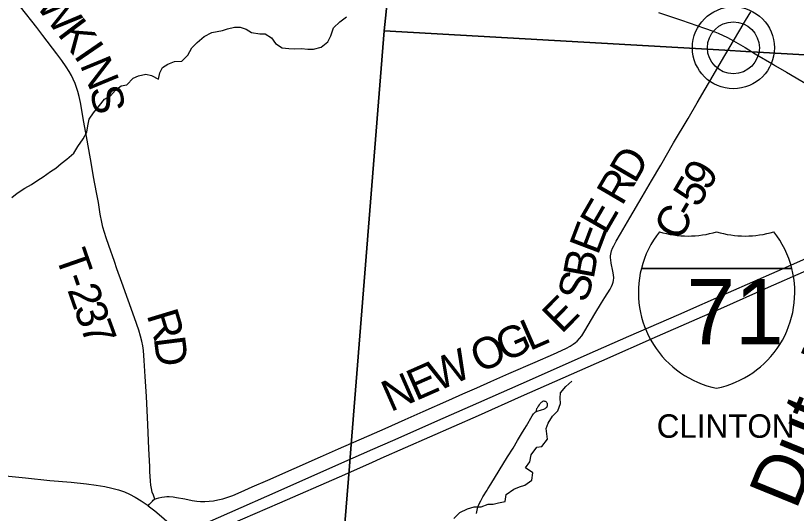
# Model space of a CAD drawing. Extents: x 1442749 to 1756758, y 235267 to 677782.
# Drawn here: x 1573169 to 1580655, y 550184 to 554957 of the extents above; entities that cross this region are included whole.
import ezdxf

# ---------------------------------------------------------------- set-up
doc = ezdxf.new("R2010")
doc.units = 0
for name, color, linetype in [('GM_X_Airport_Text_Class_2', 7, 'Continuous'), ('GM_X_County_Road', 7, 'Continuous'), ('GM_X_County_Road_Text', 7, 'Continuous'), ('GM_X_Interstate_Location', 7, 'Continuous'), ('GM_X_Interstate_Route', 7, 'Continuous'), ('GM_X_Interstate_Shield', 7, 'Continuous'), ('GM_X_Minor_River', 7, 'Continuous'), ('GM_X_Minor_River_Text', 7, 'Continuous'), ('GM_X_Township', 7, 'Continuous'), ('GM_X_Township_Road', 7, 'Continuous'), ('GM_X_Township_Road_Text', 7, 'Continuous'), ('GM_X_Unincorporated', 7, 'Continuous'), ('GM_X_Unincorporated_Location', 7, 'Continuous')]:
    doc.layers.add(name, color=color, linetype=linetype)

msp = doc.modelspace()

# ---------------------------------------------------------------- linework, layer by layer
at = {"layer": 'GM_X_County_Road'}
for points in [[(1579333.2, 554988.5), (1579553.9, 554913.9), (1579773.9, 554837.5), (1579857.5, 554807.7), (1579906.3, 554787.9), (1579993, 554748.3), (1580053.3, 554716.1)], [(1579937, 554519.1), (1580053.3, 554716.1)], [(1580053.3, 554716.1), (1580162.2, 554651.2), (1580260, 554591), (1580435.4, 554488.1), (1580455.2, 554476.2)], [(1576608.6, 550954.9), (1576711.1, 550999.1), (1576902.6, 551085.2), (1577076.8, 551161.6), (1577323.4, 551269.3), (1577458, 551329.6), (1577590, 551388.3), (1577725.1, 551447.7), (1577899.3, 551524.3), (1578148.7, 551633.4), (1578326, 551711), (1578403.8, 551745.9), (1578451, 551768.4), (1578485.6, 551786.7), (1578515.7, 551805.8), (1578536.3, 551821.4), (1578553.3, 551836.2), (1578575.5, 551859.7), (1578596.9, 551888), (1578626.3, 551934.9), (1578658.1, 551988.5), (1578723.3, 552098.8), (1578786.8, 552202.3), (1578819.4, 552255.4), (1578867.7, 552333.4), (1578881.7, 552359), (1578892.1, 552382.6), (1578897.7, 552400.8), (1578901.1, 552416.3), (1578903, 552441.8), (1578901.2, 552470.5), (1578895.2, 552505.6), (1578879, 552582.9), (1578875, 552614.6), (1578873.3, 552635.8), (1578873.4, 552652.9), (1578875.1, 552669.2), (1578878.7, 552685.8), (1578882.5, 552701.9), (1578892.1, 552726.8), (1578903.2, 552750.9), (1578926.9, 552794.5), (1578968.6, 552865.3), (1579058.8, 553017.7), (1579176, 553218.9), (1579264.8, 553372.2), (1579355, 553524.6), (1579477.3, 553738.1), (1579616.5, 553972.1), (1579704.9, 554121.8), (1579856.5, 554382.8), (1579937, 554519.1)], [(1580455.2, 554476.2), (1580558.9, 554413.6), (1580706.1, 554327.2), (1580860.8, 554234.6), (1580978.8, 554163.5), (1581299.2, 553970.7), (1581462.9, 553873.9), (1581578.4, 553805.2), (1581863.8, 553636.8), (1582174.9, 553453.8), (1582358.3, 553344.4), (1582472.4, 553276.4), (1582512.9, 553252.2), (1582727.2, 553124.8), (1582938.6, 552998.9), (1583077.8, 552918.3), (1583193.6, 552856.5), (1583361, 552772.1)], [(1574502.6, 550319.6), (1574520.9, 550327.4), (1574543.4, 550334.1), (1574572.5, 550340.7), (1574595.6, 550344.1), (1574618.9, 550345.5), (1574642.2, 550345.2), (1574678.5, 550342.2), (1574711.3, 550337.8), (1574792, 550322.3), (1574862.8, 550308.8), (1574907.9, 550302.2), (1574940.3, 550299.6), (1574982.5, 550299.2), (1575024.9, 550301.2), (1575067, 550305.5), (1575108.6, 550313), (1575156.1, 550324.8), (1575202.8, 550339.2), (1575251.9, 550357.1), (1575330.4, 550390.1), (1575438.4, 550437.8), (1575588.5, 550503.8), (1576093, 550725.7), (1576263.5, 550802.5), (1576608.6, 550954.9)], [(1572043.6, 550660.4), (1572053.3, 550656.6), (1572085.2, 550647.5), (1572124.3, 550640.1), (1572189.8, 550632.9), (1572340, 550618.8), (1572581.5, 550594.2), (1572712, 550581.1), (1572910.8, 550558.7), (1573263.5, 550524.1), (1573498.5, 550500.2), (1573701.3, 550482.5), (1573848.5, 550468.6), (1573942.8, 550456.3), (1574023.3, 550442.2), (1574090.1, 550427.1), (1574156.2, 550408.5), (1574211.7, 550389.5), (1574259.7, 550369.2), (1574314.4, 550340.2), (1574372.8, 550304.3), (1574429.3, 550265.3), (1574441.2, 550256.3)], [(1574441.2, 550256.3), (1574453.7, 550271.2), (1574471.3, 550292.1), (1574480, 550302.8), (1574489.4, 550311.6), (1574502.1, 550319.4), (1574502.6, 550319.6)], [(1574441.2, 550256.3), (1574502.2, 550209.9), (1574567.9, 550155.8), (1574695.8, 550043.1), (1574759.4, 549987.7), (1574809.6, 549944), (1574847.1, 549910.9), (1574935, 549833.3), (1575046.2, 549736.2), (1575090.4, 549697.3), (1575151.4, 549638.1), (1575212.9, 549574.7), (1575262.8, 549518.4), (1575337.3, 549427.1), (1575402.4, 549340.8), (1575578, 549111.5), (1575659.2, 549008.3), (1575759.9, 548878.9), (1575955.4, 548627.7), (1576011.4, 548558.9), (1576049.7, 548517.8), (1576087.9, 548481.4), (1576151.8, 548429.6), (1576376.7, 548256.8)]]:
    msp.add_lwpolyline(points, dxfattribs=at)
at = {"layer": 'GM_X_Interstate_Route'}
for points in [[(1573012.4, 549239.2), (1573782.4, 549557.8), (1574112.7, 549703.3), (1574593.3, 549914.3), (1574759.4, 549987.7), (1575685.7, 550396.8), (1576297.3, 550668.7), (1576594.5, 550798.9), (1576787.1, 550883.2), (1577266.8, 551096.4), (1577609.1, 551246.9), (1578125.4, 551474.8), (1578647.2, 551706.1), (1579049.6, 551883.2), (1579527.3, 552092.7), (1580004.7, 552302.7), (1580470, 552508.1), (1581295.4, 552872.2)], [(1568251.7, 547142.1), (1568944.4, 547433), (1569527, 547672.4), (1570820.2, 548211.2), (1571223.2, 548378.4), (1571357.2, 548433.9), (1571414.1, 548457.5), (1571868.9, 548645.7), (1572384.2, 548858.8), (1573977, 549522.9), (1574847.1, 549910.9), (1575112.4, 550029.8), (1575702.2, 550285.9), (1576273.2, 550535.9), (1576582.9, 550673), (1576675, 550714.2), (1577606.3, 551123), (1578019.7, 551307.6), (1578737.1, 551623.9), (1578788.2, 551645.9), (1579321.8, 551883.6), (1579928.9, 552149.4), (1580387.8, 552352.6), (1581057.3, 552647.7)]]:
    msp.add_lwpolyline(points, dxfattribs=at)
at = {"layer": 'GM_X_Interstate_Shield'}
for p, q in [((1579168.2, 552532.9), (1580611, 552532.9)), ((1580611, 552532.9), (1579168.2, 552532.9)), ((1580611, 552532.9), (1579168.2, 552532.9))]:
    msp.add_line(p, q, dxfattribs=at)
for centre, start, end in [((1580077.1, 552303.1), 141.66896, 165.80665), ((1579615.7, 553781.1), 253.00908, 286.99093), ((1580163.6, 553781.1), 253.00908, 286.99093), ((1579702.1, 552303.1), 14.19335, 38.33104), ((1580077.1, 552303.1), 165.80665, 258.46304), ((1579702.1, 552303.1), 281.53696, 14.19335)]:
    msp.add_arc(centre, 937.5, start, end, dxfattribs=at)
at = {"layer": 'GM_X_Minor_River'}
for points in [[(1573815.4, 553776.2), (1573852.8, 553839.7), (1573862, 553901.6), (1573873.3, 553965.5), (1573914.6, 554024.9), (1573974.1, 554095.9), (1574021.4, 554155.1), (1574080.2, 554188), (1574125.4, 554243.2), (1574182.4, 554284.2), (1574234.7, 554293.2), (1574296.1, 554356.1), (1574348.6, 554379.1), (1574417.1, 554395.8), (1574471, 554382.7), (1574538.5, 554349.3), (1574551.7, 554407.2), (1574576.7, 554458.8), (1574627.5, 554491.9), (1574692.2, 554518.7), (1574762.4, 554521.3), (1574819.7, 554578.3), (1574857.2, 554647.7), (1574908.3, 554698.8), (1574977.6, 554755.6), (1575050.6, 554796.2), (1575151.1, 554814.3), (1575201.6, 554831.3), (1575266, 554846.1), (1575322.1, 554844.9), (1575377.9, 554827.8), (1575431.4, 554796.7), (1575509.3, 554781.1), (1575561.5, 554782), (1575622.9, 554744.7), (1575661.9, 554689.8), (1575723.2, 554648.5), (1575789.2, 554641.2), (1575843.3, 554640.1), (1575911.5, 554640.8), (1575969.5, 554635.6), (1576025.6, 554636.5), (1576098.1, 554653.1), (1576163.3, 554705.9), (1576192.5, 554763.5), (1576216.1, 554839.2), (1576277.4, 554896.1), (1576342.5, 554944.9)], [(1573132.6, 553212.4), (1573183.6, 553255.5), (1573258.7, 553302.1), (1573321.6, 553339), (1573382.5, 553377.8), (1573433.3, 553412.9), (1573504.4, 553461.6), (1573555.2, 553494.7), (1573606.2, 553537.8), (1573661.2, 553580.8), (1573728.5, 553637.6), (1573765.8, 553701), (1573815.4, 553776.2)], [(1577371.4, 550134.7), (1577428.7, 550193.7), (1577501.5, 550228.3), (1577566, 550247.1), (1577632.2, 550247.8), (1577698.8, 550272.5), (1577749, 550273.5), (1577799.4, 550286.6), (1577863.8, 550299.3), (1577873.1, 550365.3), (1577946.3, 550415.9), (1578000.8, 550438.9), (1578051.3, 550454), (1578118.4, 550502.8), (1578127.8, 550572.7), (1578056.6, 550622.3), (1578097.9, 550679.6), (1578113.2, 550745.4), (1578164.8, 550818.6), (1578215, 550825.6), (1578268.6, 550896.7), (1578263.5, 550947), (1578256.5, 550997.2), (1578275.6, 551049), (1578315, 551116.4), (1578366.2, 551167.5), (1578391.7, 551239.1), (1578390.6, 551289.3), (1578391.6, 551339.4), (1578445, 551400.5), (1578502.1, 551451.5)]]:
    msp.add_lwpolyline(points, dxfattribs=at)
at = {"layer": 'GM_X_Township'}
for points in [[(1567480, 573617.6), (1572928.5, 573040.3), (1578512.8, 572448.5), (1578437.8, 571716.9), (1577744.9, 564960.2), (1577349.2, 561102), (1576813.8, 555881.3), (1576704.1, 554811.5), (1576385.5, 550843.6), (1576369, 550638.4), (1576189.1, 548397.4), (1576128.9, 547648.1), (1575922.4, 544864.2), (1575630.5, 540930.9), (1575571.3, 540238.8), (1575500.4, 539411), (1574567.9, 539458.5), (1566007.1, 539894.4)], [(1615321.2, 557320.2), (1613178.2, 554457.1), (1611426.7, 552128.9), (1606228.2, 552537.5), (1601614.7, 552911.7), (1598152.7, 553173.2), (1597557.5, 553225.2), (1593926.1, 553600.7), (1589106.2, 554078.6), (1586587.6, 554237.2), (1584797.1, 554350), (1580170.1, 554613.8), (1579969, 554625.3), (1576704.1, 554811.5), (1576813.8, 555881.3)], [(1577335.5, 518378.1), (1577246.7, 522507.3), (1577095.4, 529536.7), (1576886.4, 539252.1), (1576884.4, 539342.6), (1576764.1, 539348.5), (1575500.4, 539411), (1575571.3, 540238.8), (1575630.5, 540930.9), (1575922.4, 544864.2), (1576128.9, 547648.1), (1576189.1, 548397.4), (1576369, 550638.4), (1576385.5, 550843.6), (1576704.1, 554811.5), (1579969, 554625.3), (1580170.1, 554613.8), (1584797.1, 554350), (1586587.6, 554237.2), (1589106.2, 554078.6), (1593926.1, 553600.7)]]:
    msp.add_lwpolyline(points, dxfattribs=at)
at = {"layer": 'GM_X_Township_Road'}
for points in [[(1574502.6, 550319.6), (1574489.9, 550357.3), (1574479.6, 550388), (1574471.1, 550422.6), (1574465.5, 550454.5), (1574461.5, 550493.4), (1574457.4, 550585), (1574455, 550634.2), (1574446.9, 550804.6), (1574435.1, 551037.3), (1574422.8, 551306.1), (1574411.9, 551496.2), (1574401.5, 551650.1), (1574394.1, 551745.1), (1574388.4, 551791), (1574379.8, 551836.4), (1574367.3, 551884.3), (1574349.6, 551940.9), (1574307.5, 552058.4), (1574186.1, 552398.2), (1574140.9, 552528.4), (1574116.4, 552599.7), (1574062.9, 552751.4), (1574036.6, 552825.5), (1574019.9, 552878.5), (1574006.3, 552929), (1573995.5, 552976.8), (1573980.9, 553054), (1573962.4, 553164), (1573945.3, 553261), (1573916.9, 553412.6), (1573896.1, 553528.8), (1573854.6, 553761.4), (1573824.1, 553935.9), (1573790.6, 554123.3), (1573778.1, 554181.3), (1573765.8, 554229.1), (1573753.9, 554266.9), (1573739.1, 554307.2), (1573722.2, 554346.6), (1573704.6, 554382.1), (1573681.9, 554422.4), (1573653.6, 554466.8), (1573612.4, 554526.4), (1573563.3, 554592.2), (1573429.7, 554766.9), (1573371, 554841.8), (1573216.6, 555041.8)], [(1580053.3, 554716.1), (1580112.3, 554816.8), (1580166, 554910.7), (1580217.1, 554994.7)], [(1577587.2, 550184), (1577593.9, 550216.5), (1577602.1, 550245.2), (1577611.6, 550270.1), (1577628.8, 550306), (1577649.9, 550343.3), (1577689.7, 550407.5), (1577696.9, 550418.5), (1577723.9, 550463.5), (1577804.7, 550594.6), (1577885.7, 550725.8), (1577938, 550809.1), (1577981.8, 550882.2), (1578030, 550964.1), (1578050.2, 550997.9), (1578065.7, 551023), (1578121.4, 551119.8), (1578134.7, 551139.3), (1578144.2, 551149.3), (1578149.7, 551153.7), (1578155.6, 551157.8), (1578162.5, 551161.7), (1578168.2, 551164.3), (1578211.9, 551178), (1578233.4, 551184.9), (1578244.8, 551190.1), (1578252.5, 551195), (1578258, 551199.4), (1578261.8, 551203.5), (1578264.4, 551207.4), (1578266.2, 551212), (1578267.6, 551216), (1578268.5, 551222.2), (1578268.8, 551228.1), (1578268.5, 551233), (1578267.2, 551237.4), (1578265.2, 551241.2), (1578262.1, 551245.8), (1578258.8, 551249.9), (1578254.1, 551253.9), (1578249.3, 551256.6), (1578243.9, 551258.4), (1578238.1, 551259.3), (1578229.7, 551258.8), (1578221.4, 551256.2), (1578213.7, 551251.8), (1578209, 551248.1), (1578204.3, 551243.9), (1578199, 551238.4), (1578193.8, 551232.1), (1578189.2, 551226.1), (1578180.5, 551213.5), (1578168.4, 551194.3), (1578163.8, 551185.3), (1578160, 551174.8), (1578155.9, 551162.4)]]:
    msp.add_lwpolyline(points, dxfattribs=at)
at = {"layer": 'GM_X_Unincorporated'}
for radius in [392.8, 249]:
    msp.add_circle((1580050.7, 554648.8), radius, dxfattribs=at)
at = {"layer": 'GM_X_Unincorporated_Location'}
msp.add_line((1580050.7, 554648.8), (1580050.7, 554648.8), dxfattribs=at)

# ---------------------------------------------------------------- texts
at = {"layer": 'GM_X_Airport_Text_Class_2'}
msp.add_text('CLINTON FIELD AIRPORT', height=225, rotation=0.00001, dxfattribs=at).set_placement((1579315.6, 550909))
at = {"layer": 'GM_X_County_Road_Text'}
for s, rotation, p in [('D', 59.69489, (1579107.7, 553337.3)), ('9', 59.73232, (1579808.1, 553265.4)), ('R', 59.69186, (1578983.3, 553124.6)), ('5', 59.77877, (1579715.1, 553105.8)), ('E', 59.98109, (1578824.6, 552850.8)), ('C', 61.78012, (1579538.2, 552784.5)), ('-', 59.92786, (1579653.5, 552999.4)), ('E', 69.21523, (1578750.5, 552652.6)), ('B', 79.65996, (1578710.1, 552424.1)), ('S', 73.04489, (1578642.2, 552193.7)), ('E', 45.2871, (1578403.7, 551899.3)), ('G', 23.73169, (1577855.7, 551633.3)), ('L', 23.74783, (1578097.5, 551739.6)), ('O', 23.73569, (1577614, 551527)), ('W', 23.72989, (1577211.2, 551349.9)), ('E', 23.72925, (1577005.8, 551259.6)), ('N', 23.73095, (1576764.1, 551153.4))]:
    msp.add_text(s, height=300, rotation=rotation, dxfattribs=at).set_placement(p)
at = {"layer": 'GM_X_Interstate_Location'}
for s in ['-', '.', ',']:
    msp.add_text(s, height=1, dxfattribs=at).set_placement((1579889.4, 552134))
msp.add_text('71', height=1, rotation=0.00001, dxfattribs=at).set_placement((1579685.2, 551927))
at = {"layer": 'GM_X_Interstate_Shield'}
msp.add_text('71', height=625, dxfattribs=at).set_placement((1579600.9, 551806.4))
at = {"layer": 'GM_X_Minor_River_Text'}
msp.add_text('Dutch', height=499.96, rotation=67.8413, dxfattribs=at).set_placement((1580650.9, 550207.3))
at = {"layer": 'GM_X_Township_Road_Text'}
for s, rotation, p in [('W', 307.2329, (1573353, 555057.6)), ('K', 307.12637, (1573563.3, 554780.9)), ('I', 304.43375, (1573720.4, 554573.5)), ('N', 292.45623, (1573782.2, 554486.4)), ('S', 281.56014, (1573878.6, 554256.8)), ('T', 289.21967, (1573548.3, 552656.1)), ('-', 289.22676, (1573622.2, 552444.2)), ('2', 289.26407, (1573662.8, 552327.7)), ('3', 289.42717, (1573724.1, 552152.3)), ('R', 286.8772, (1574424, 552088.1)), ('7', 290.07433, (1573786.8, 551974.5)), ('D', 277.25426, (1574492.8, 551865.3))]:
    msp.add_text(s, height=300, rotation=rotation, dxfattribs=at).set_placement(p)

doc.saveas('drawing.dxf')
